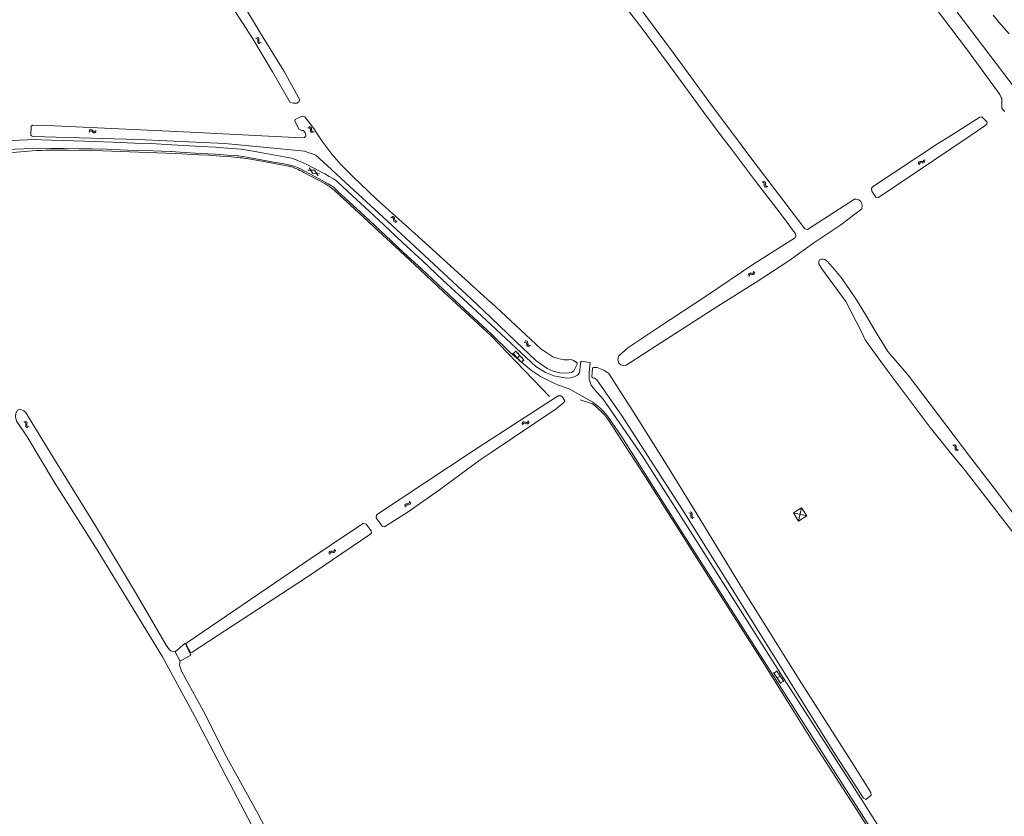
# Model space of a CAD drawing. Header units: metres. Extents: x 189705 to 199106, y 581686 to 588448.
# Tile 305 of 555: x 195834 to 196181, y 584760 to 585041. Entities that reach past the tile are written whole.
import ezdxf

# ---------------------------------------------------------------- set-up
doc = ezdxf.new("R2010")
doc.units = ezdxf.units.M
doc.layers.add('B-WA-OG-GBKN-G', color=7, linetype='Continuous', lineweight=18)

msp = doc.modelspace()

# ---------------------------------------------------------------- linework, layer by layer
at = {"layer": 'B-WA-OG-GBKN-G'}
for p, q in [((195917.03, 585034.369), (195917.43, 585034.292)), ((195917.418, 585034.68), (195917.818, 585034.606)), ((195917.43, 585034.292), (195917.709, 585034.118)), ((195917.709, 585034.118), (195917.821, 585033.812)), ((195917.816, 585033.397), (195917.804, 585032.989)), ((195917.804, 585032.989), (195917.914, 585032.679)), ((195917.821, 585033.812), (195917.816, 585033.397)), ((195917.818, 585034.606), (195918.097, 585034.435)), ((195917.914, 585032.679), (195918.2, 585032.5)), ((195918.097, 585034.435), (195918.213, 585034.116)), ((195918.202, 585033.709), (195918.193, 585033.301)), ((195918.193, 585033.301), (195918.303, 585032.991)), ((195918.2, 585032.5), (195918.602, 585032.425)), ((195918.213, 585034.116), (195918.202, 585033.709)), ((195918.303, 585032.991), (195918.587, 585032.811)), ((195918.587, 585032.811), (195918.989, 585032.736)), ((195858.324, 585001.805), (195858.628, 585002.076)), ((195858.332, 585001.308), (195858.638, 585001.577)), ((195858.628, 585002.076), (195858.934, 585002.191)), ((195858.638, 585001.577), (195858.946, 585001.69)), ((195858.934, 585002.191), (195859.257, 585002.087)), ((195858.946, 585001.69), (195859.257, 585001.591)), ((195859.257, 585002.087), (195859.572, 585001.83)), ((195859.257, 585001.591), (195859.582, 585001.333)), ((195859.572, 585001.83), (195859.889, 585001.572)), ((195859.582, 585001.333), (195859.897, 585001.074)), ((195859.889, 585001.572), (195860.201, 585001.469)), ((195859.897, 585001.074), (195860.209, 585000.97)), ((195860.201, 585001.469), (195860.517, 585001.584)), ((195860.209, 585000.97), (195860.526, 585001.087)), ((195860.517, 585001.584), (195860.823, 585001.855)), ((195860.526, 585001.087), (195860.831, 585001.358)), ((195935.479, 585002.772), (195935.886, 585002.75)), ((195935.821, 585003.132), (195936.228, 585003.113)), ((195935.886, 585002.75), (195936.186, 585002.615)), ((195936.186, 585002.615), (195936.338, 585002.327)), ((195936.228, 585003.113), (195936.527, 585002.981)), ((195936.338, 585002.327), (195936.39, 585001.915)), ((195936.39, 585001.915), (195936.433, 585001.51)), ((195936.433, 585001.51), (195936.584, 585001.217)), ((195936.527, 585002.981), (195936.685, 585002.682)), ((195936.584, 585001.217), (195936.892, 585001.079)), ((195936.685, 585002.682), (195936.73, 585002.277)), ((195936.73, 585002.277), (195936.776, 585001.871)), ((195936.776, 585001.871), (195936.927, 585001.579)), ((195936.892, 585001.079), (195937.3, 585001.059)), ((195936.927, 585001.579), (195937.234, 585001.44)), ((195937.234, 585001.44), (195937.642, 585001.419)), ((196150.616, 584990.131), (196150.7, 584990.53)), ((196150.7, 584990.53), (196150.879, 584990.804)), ((196150.879, 584990.804), (196151.2, 584990.911)), ((196151.185, 584990.408), (196151.494, 584990.512)), ((196151.2, 584990.911), (196151.606, 584990.89)), ((196151.494, 584990.512), (196151.909, 584990.496)), ((196151.606, 584990.89), (196152.014, 584990.871)), ((196151.909, 584990.496), (196152.316, 584990.474)), ((196152.014, 584990.871), (196152.327, 584990.972)), ((196152.316, 584990.474), (196152.629, 584990.575)), ((196152.327, 584990.972), (196152.514, 584991.252)), ((196152.514, 584991.252), (196152.6, 584991.652)), ((196152.629, 584990.575), (196152.815, 584990.857)), ((196152.815, 584990.857), (196152.901, 584991.256)), ((195937.822, 584987.908), (195935.459, 584987.814)), ((195935.91, 584988.671), (195937.172, 584986.67)), ((195937.822, 584987.908), (195939.084, 584985.905)), ((196150.916, 584989.736), (196151.004, 584990.134)), ((196151.004, 584990.134), (196151.185, 584990.408)), ((195939.534, 584986.762), (195937.172, 584986.67)), ((196095.517, 584983.676), (196095.918, 584983.605)), ((196095.9, 584983.992), (196096.302, 584983.923)), ((196095.918, 584983.605), (196096.199, 584983.434)), ((196096.302, 584983.923), (196096.583, 584983.756)), ((196096.583, 584983.756), (196096.703, 584983.439)), ((196096.199, 584983.434), (196096.315, 584983.129)), ((196096.316, 584982.714), (196096.309, 584982.306)), ((196096.309, 584982.306), (196096.423, 584981.998)), ((196096.315, 584983.129), (196096.316, 584982.714)), ((196096.423, 584981.998), (196096.711, 584981.823)), ((196096.698, 584983.032), (196096.694, 584982.624)), ((196096.694, 584982.624), (196096.808, 584982.315)), ((196096.703, 584983.439), (196096.698, 584983.032)), ((196096.711, 584981.823), (196097.114, 584981.753)), ((196096.808, 584982.315), (196097.095, 584982.139)), ((196097.095, 584982.139), (196097.497, 584982.069)), ((195964.715, 584971.137), (195965.122, 584971.143)), ((195965.031, 584971.52), (195965.439, 584971.528)), ((195965.122, 584971.143), (195965.43, 584971.028)), ((195965.43, 584971.028), (195965.601, 584970.751)), ((195965.439, 584971.528), (195965.746, 584971.416)), ((195965.601, 584970.751), (195965.681, 584970.344)), ((195965.681, 584970.344), (195965.751, 584969.942)), ((195965.746, 584971.416), (195965.924, 584971.128)), ((195965.751, 584969.942), (195965.921, 584969.66)), ((195965.921, 584969.66), (195966.238, 584969.543)), ((195965.924, 584971.128), (195965.996, 584970.728)), ((195965.996, 584970.728), (195966.069, 584970.326)), ((195966.069, 584970.326), (195966.239, 584970.044)), ((195966.239, 584970.044), (195966.554, 584969.926)), ((195966.554, 584969.926), (195966.963, 584969.933)), ((195966.238, 584969.543), (195966.646, 584969.55)), ((196092.56, 584951.921), (196092.646, 584952.321)), ((196090.663, 584950.799), (196090.747, 584951.198)), ((196090.747, 584951.198), (196090.925, 584951.472)), ((196090.925, 584951.472), (196091.247, 584951.58)), ((196090.963, 584950.404), (196091.05, 584950.802)), ((196091.05, 584950.802), (196091.232, 584951.076)), ((196091.232, 584951.076), (196091.541, 584951.18)), ((196091.247, 584951.58), (196091.653, 584951.559)), ((196091.541, 584951.18), (196091.955, 584951.165)), ((196091.653, 584951.559), (196092.061, 584951.539)), ((196091.955, 584951.165), (196092.363, 584951.142)), ((196092.061, 584951.539), (196092.374, 584951.641)), ((196092.363, 584951.142), (196092.676, 584951.244)), ((196092.374, 584951.641), (196092.56, 584951.921)), ((196092.676, 584951.244), (196092.861, 584951.526)), ((196092.861, 584951.526), (196092.947, 584951.926)), ((196011.656, 584927.327), (196012.063, 584927.322)), ((196011.983, 584927.701), (196012.39, 584927.698)), ((196012.063, 584927.322), (196012.368, 584927.199)), ((196012.368, 584927.199), (196012.531, 584926.917)), ((196012.39, 584927.698), (196012.695, 584927.578)), ((196012.531, 584926.917), (196012.599, 584926.508)), ((196012.599, 584926.508), (196012.659, 584926.104)), ((196012.659, 584926.104), (196012.821, 584925.818)), ((196012.695, 584927.578), (196012.864, 584927.285)), ((196012.821, 584925.818), (196013.134, 584925.692)), ((196012.864, 584927.285), (196012.925, 584926.883)), ((196012.925, 584926.883), (196012.987, 584926.479)), ((196012.987, 584926.479), (196013.15, 584926.193)), ((196013.134, 584925.692), (196013.543, 584925.688)), ((196013.15, 584926.193), (196013.461, 584926.066)), ((196013.461, 584926.066), (196013.87, 584926.062)), ((196010.852, 584920.053), (196007.726, 584923.427)), ((196007.862, 584923.281), (196008.742, 584924.096)), ((196008.288, 584922.38), (196008.508, 584922.584)), ((196011.733, 584920.868), (196008.606, 584924.243)), ((196009.289, 584921.74), (196010.17, 584922.556)), ((196009.456, 584923.326), (196009.676, 584923.53)), ((196010.882, 584921.787), (196011.102, 584921.991)), ((196009.849, 584920.694), (196010.069, 584920.898)), ((196010.716, 584920.2), (196011.597, 584921.015)), ((195835.32, 584899.172), (195835.715, 584899.072)), ((195835.715, 584899.072), (195835.983, 584898.882)), ((195835.724, 584899.46), (195836.12, 584899.363)), ((195835.983, 584898.882), (195836.077, 584898.57)), ((195836.049, 584898.156), (195836.014, 584897.75)), ((195836.014, 584897.75), (195836.106, 584897.434)), ((195836.077, 584898.57), (195836.049, 584898.156)), ((195836.106, 584897.434), (195836.382, 584897.24)), ((195836.12, 584899.363), (195836.389, 584899.176)), ((195836.382, 584897.24), (195836.779, 584897.141)), ((195836.389, 584899.176), (195836.486, 584898.852)), ((195836.453, 584898.446), (195836.42, 584898.039)), ((195836.42, 584898.039), (195836.512, 584897.723)), ((195836.486, 584898.852), (195836.453, 584898.446)), ((195836.512, 584897.723), (195836.786, 584897.528)), ((195836.786, 584897.528), (195837.183, 584897.43)), ((196010.905, 584898.563), (196011.081, 584898.93)), ((196011.081, 584898.93), (196011.32, 584899.154)), ((196011.103, 584898.108), (196011.282, 584898.474)), ((196011.282, 584898.474), (196011.523, 584898.697)), ((196011.32, 584899.154), (196011.657, 584899.183)), ((196011.523, 584898.697), (196011.848, 584898.724)), ((196011.657, 584899.183), (196012.047, 584899.066)), ((196011.848, 584898.724), (196012.247, 584898.611)), ((196012.047, 584899.066), (196012.438, 584898.95)), ((196012.247, 584898.611), (196012.638, 584898.493)), ((196012.438, 584898.95), (196012.767, 584898.975)), ((196012.638, 584898.493), (196012.966, 584898.517)), ((196012.767, 584898.975), (196013.015, 584899.202)), ((196012.966, 584898.517), (196013.213, 584898.747)), ((196013.015, 584899.202), (196013.193, 584899.57)), ((196013.213, 584898.747), (196013.391, 584899.115)), ((196162.752, 584890.873), (196163.156, 584890.816)), ((196163.124, 584891.202), (196163.528, 584891.148)), ((196163.156, 584890.816), (196163.442, 584890.655)), ((196163.442, 584890.655), (196163.569, 584890.355)), ((196163.528, 584891.148), (196163.814, 584890.99)), ((196163.569, 584890.355), (196163.585, 584889.94)), ((196163.585, 584889.94), (196163.592, 584889.533)), ((196163.814, 584890.99), (196163.946, 584890.678)), ((196163.946, 584890.678), (196163.955, 584890.271)), ((196163.955, 584890.271), (196163.966, 584889.863)), ((196163.966, 584889.863), (196164.091, 584889.559)), ((196163.592, 584889.533), (196163.717, 584889.228)), ((196163.717, 584889.228), (196164.012, 584889.064)), ((196164.012, 584889.064), (196164.417, 584889.008)), ((196164.091, 584889.559), (196164.384, 584889.393)), ((196164.384, 584889.393), (196164.789, 584889.337)), ((195969.588, 584869.499), (195969.62, 584869.905)), ((195969.62, 584869.905), (195969.762, 584870.2)), ((195969.762, 584870.2), (195970.067, 584870.348)), ((195969.937, 584869.145), (195969.972, 584869.551)), ((195969.972, 584869.551), (195970.117, 584869.846)), ((195970.067, 584870.348), (195970.472, 584870.379)), ((195970.117, 584869.846), (195970.41, 584869.989)), ((195970.41, 584869.989), (195970.823, 584870.028)), ((195970.472, 584870.379), (195970.879, 584870.412)), ((195970.823, 584870.028), (195971.23, 584870.058)), ((195970.879, 584870.412), (195971.176, 584870.554)), ((195971.176, 584870.554), (195971.326, 584870.855)), ((195971.23, 584870.058), (195971.527, 584870.199)), ((195971.326, 584870.855), (195971.359, 584871.263)), ((195971.527, 584870.199), (195971.675, 584870.502)), ((195971.675, 584870.502), (195971.708, 584870.91)), ((196069.722, 584867.188), (196070.116, 584867.084)), ((196070.116, 584867.084), (196070.382, 584866.892)), ((196070.129, 584867.472), (196070.524, 584867.371)), ((196070.382, 584866.892), (196070.473, 584866.578)), ((196070.44, 584866.165), (196070.401, 584865.759)), ((196070.401, 584865.759), (196070.49, 584865.442)), ((196070.473, 584866.578), (196070.44, 584866.165)), ((196070.524, 584867.371), (196070.791, 584867.181)), ((196070.791, 584867.181), (196070.885, 584866.856)), ((196070.847, 584866.451), (196070.81, 584866.044)), ((196070.81, 584866.044), (196070.899, 584865.727)), ((196070.885, 584866.856), (196070.847, 584866.451)), ((196070.899, 584865.727), (196071.171, 584865.529)), ((196071.171, 584865.529), (196071.566, 584865.426)), ((196109.462, 584868.958), (196106.59, 584867.137)), ((196111.284, 584866.086), (196106.59, 584867.137)), ((196106.59, 584867.137), (196108.411, 584864.265)), ((196108.411, 584864.265), (196109.462, 584868.958)), ((196108.411, 584864.265), (196111.284, 584866.086)), ((196111.284, 584866.086), (196109.462, 584868.958)), ((196070.49, 584865.442), (196070.763, 584865.245)), ((196070.763, 584865.245), (196071.159, 584865.142)), ((196108.411, 584864.265), (196108.411, 584864.265)), ((195942.899, 584852.878), (195942.99, 584853.275)), ((195942.99, 584853.275), (195943.174, 584853.546)), ((195943.174, 584853.546), (195943.497, 584853.648)), ((195943.193, 584852.478), (195943.287, 584852.874)), ((195943.287, 584852.874), (195943.473, 584853.144)), ((195943.473, 584853.144), (195943.784, 584853.243)), ((195943.497, 584853.648), (195943.903, 584853.62)), ((195943.784, 584853.243), (195944.198, 584853.22)), ((195943.903, 584853.62), (195944.31, 584853.593)), ((195944.198, 584853.22), (195944.605, 584853.19)), ((195944.31, 584853.593), (195944.625, 584853.689)), ((195944.605, 584853.19), (195944.92, 584853.287)), ((195944.625, 584853.689), (195944.817, 584853.965)), ((195944.817, 584853.965), (195944.91, 584854.364)), ((195944.92, 584853.287), (195945.11, 584853.565)), ((195945.11, 584853.565), (195945.203, 584853.963)), ((196102.181, 584807.065), (196099.599, 584810.872)), ((196099.711, 584810.707), (196100.705, 584811.38)), ((196103.175, 584807.739), (196100.592, 584811.546)), ((196101.294, 584810.511), (196101.542, 584810.68)), ((196099.996, 584809.752), (196100.245, 584809.92)), ((196100.89, 584808.969), (196101.883, 584809.642)), ((196101.287, 584807.85), (196101.535, 584808.019)), ((196102.069, 584807.231), (196103.062, 584807.905)), ((196102.472, 584808.775), (196102.72, 584808.944))]:
    msp.add_line(p, q, dxfattribs=at)
at = {"layer": 'B-WA-OG-GBKN-G', "flags": 128}
for points in [[(196000, 585109.789), (196004.239, 585103.625), (196008.066, 585098.3), (196015.664, 585087.795), (196021.29, 585079.521), (196027.655, 585070.569), (196035.658, 585060.244), (196044.763, 585048.809), (196053.219, 585037.767), (196063.853, 585023.501), (196075.017, 585008.153), (196081.115, 585000)], [(196085.771, 585000), (196078.952, 585009.04), (196065.013, 585028.159), (196051.021, 585046.928), (196041.217, 585059.823)], [(195908.782, 585045.432), (195916.083, 585034.107), (195922.926, 585022.524), (195929.267, 585011.736), (195930.319, 585011.524), (195931.594, 585011.518), (195932.181, 585011.854), (195932.627, 585012.632), (195927.155, 585022.57), (195918.719, 585036.086), (195912.146, 585047.108)], [(196181.11, 585008.477), (196180.045, 585009.613), (196179.998, 585009.825), (196180.013, 585012.618), (196179.984, 585013.145), (196179.752, 585013.524), (196179.279, 585014.476), (196174.974, 585020.494), (196167.2, 585031.109), (196157.63, 585043.813)], [(196164.287, 585043.547), (196186.922, 585013.718)], [(196176.936, 585042.488), (196178.992, 585040.047), (196182.57, 585035.85)], [(195934.691, 585000), (195934.671, 585000.954), (195933.95, 585001.798), (195933.27, 585001.86), (195932.425, 585002.211), (195930.798, 585005.116), (195930.983, 585005.755), (195933.477, 585006.928), (195934.362, 585006.702), (195937.555, 585002.56), (195939.177, 585000)], [(196161.916, 585000), (196172.23, 585006.485), (196173.034, 585006.656)], [(196173.034, 585006.656), (196174.909, 585004.78), (196174.69, 585004.025), (196174.081, 585003.513), (196168.875, 585000)], [(195838.064, 585000), (195837.797, 585000.145), (195837.942, 585003.421), (195838.539, 585003.771), (195846.101, 585003.543), (195894.104, 585001.269), (195919.22, 585000)], [(195831.244, 584998.292), (195839.095, 584998.652), (195841.509, 584998.603), (195845.092, 584998.427), (195856.679, 584998.077), (195866.69, 584997.701), (195874.44, 584997.426), (195880.107, 584997.251), (195887.552, 584996.823), (195897.792, 584996.218), (195902.9, 584995.967), (195907.067, 584995.664), (195910.244, 584995.412), (195911.971, 584995.209), (195914.081, 584994.931), (195916.164, 584994.576), (195919.29, 584993.994), (195929.684, 584992.068), (195931.311, 584991.459), (195933.013, 584990.825), (195935.047, 584989.835), (195937.589, 584988.54), (195939.978, 584987.296), (195941.376, 584986.535), (195942.952, 584985.646), (195944.426, 584984.809), (195944.884, 584984.555), (195945.214, 584984.301), (195945.494, 584984.098), (195946.282, 584983.463), (195947.554, 584982.218), (195951.139, 584978.815), (195955.41, 584974.905), (195962.199, 584968.556), (195968.683, 584962.486), (195975.827, 584955.909), (195982.921, 584949.23), (195990.218, 584942.526), (196000, 584933.42)], [(196000, 584935.871), (195993.115, 584942.443), (195965.075, 584968.52), (195947.194, 584984.881), (195943.631, 584988.24), (195938.275, 584993.103), (195937.307, 584993.495), (195935.926, 584993.969), (195934.216, 584994.567), (195931.93, 584994.835), (195906.135, 584997.311), (195875.479, 584998.717), (195838.518, 584999.753), (195838.064, 585000)], [(195919.22, 585000), (195933.372, 584999.285), (195934.299, 584999.347), (195934.691, 584999.985), (195934.691, 585000)], [(195939.177, 585000), (195940.336, 584998.171), (195943.879, 584993.515), (195947.154, 584989.703), (195951.336, 584985.684), (195959.493, 584977.772), (195975.519, 584963.389), (195999.951, 584941.299), (196000, 584941.253)], [(196081.115, 585000), (196084.34, 584995.689), (196093.185, 584983.955), (196102.769, 584971.607), (196107.308, 584965.473), (196107.462, 584964.639), (196107.199, 584964.067), (196106.978, 584963.912), (196092.313, 584954.66), (196075.963, 584943.642), (196059.104, 584932.535), (196048.248, 584925.329), (196044.892, 584922.318), (196044.706, 584921.068), (196045.067, 584919.908), (196045.782, 584919.294), (196046.588, 584919.031), (196047.617, 584919.171), (196061.539, 584928.126), (196079.975, 584939.971), (196093.439, 584948.458), (196105.012, 584955.87), (196113.757, 584962.237), (196123.295, 584968.64), (196130.683, 584974.216), (196130.79, 584975.375), (196130.714, 584976.104), (196130.352, 584976.874), (196129.599, 584977.397), (196128.714, 584977.699), (196128.102, 584977.688), (196120.821, 584972.997), (196111.532, 584966.984), (196110.634, 584967.208), (196103.138, 584976.958), (196091.259, 584992.725), (196085.771, 585000)], [(196168.875, 585000), (196136.615, 584978.231), (196135.567, 584978.304), (196134.179, 584980.521), (196134.057, 584981.374), (196134.471, 584981.983), (196157.395, 584997.157), (196161.916, 585000)], [(195810.411, 584994.343), (195822.633, 584994.857), (195832.11, 584995.269), (195838.793, 584995.527), (195840.47, 584995.604), (195844.688, 584995.53), (195849.541, 584995.507), (195854.75, 584995.433), (195859.4, 584995.436), (195864.609, 584995.235)], [(195816.383, 584993.634), (195828.706, 584993.819), (195839.708, 584994.739), (195841.41, 584994.816), (195843.265, 584994.919), (195850.837, 584994.872), (195859.197, 584994.75), (195863.237, 584994.701), (195872.588, 584994.375), (195882.269, 584993.974)], [(195864.609, 584995.235), (195871.927, 584994.934), (195878.152, 584994.76), (195883.819, 584994.508), (195887.351, 584994.409), (195886.995, 584994.459), (195892.204, 584994.132), (195897.489, 584993.779), (195902.876, 584993.451), (195907.069, 584993.174), (195910.576, 584992.973), (195910.957, 584992.871), (195912.481, 584992.694), (195917.132, 584991.909), (195922.672, 584990.819), (195926.941, 584990.084), (195928.873, 584989.704), (195929.05, 584989.654), (195929.66, 584989.527), (195930.143, 584989.4), (195930.575, 584989.273), (195931.261, 584989.045), (195931.744, 584988.842), (195932.075, 584988.664), (195932.863, 584988.334), (195937.616, 584985.77), (195942.649, 584983.004), (195943.208, 584982.699), (195943.742, 584982.318), (195944.225, 584982.064), (195944.784, 584981.607), (195945.242, 584981.175), (195946.056, 584980.388), (195948.598, 584977.976), (195953.963, 584973.024), (195960.777, 584966.675), (195969.015, 584958.98), (195975.601, 584952.987), (195983.229, 584945.8), (195990.806, 584938.766), (196000, 584930.23)], [(195882.269, 584993.974), (195888.774, 584993.698), (195896.981, 584993.296), (195900.539, 584993.094), (195903.156, 584992.969), (195904.63, 584992.842), (195908.492, 584992.565), (195911.592, 584992.236), (195912.253, 584992.186), (195912.888, 584992.11), (195913.879, 584991.983), (195915.201, 584991.73), (195921.249, 584990.691), (195928.517, 584989.323), (195928.924, 584989.247), (195929.686, 584988.993), (195930.144, 584988.917), (195930.576, 584988.765), (195930.525, 584988.74), (195931.16, 584988.486), (195931.592, 584988.308), (195931.999, 584988.156), (195932.634, 584987.801), (195933.27, 584987.496), (195934.007, 584987.09), (195941.379, 584983.155), (195941.76, 584982.952), (195942.192, 584982.648), (195942.522, 584982.444), (195942.904, 584982.216), (195943.361, 584981.937), (195943.819, 584981.581), (195944.099, 584981.454), (195943.946, 584981.505), (195945.116, 584980.489), (195953.379, 584972.845), (195960.346, 584966.395), (195967.694, 584959.564), (195974.991, 584952.758), (195983.382, 584944.936), (196000, 584929.555)], [(196186.58, 584863.494), (196178.503, 584874.266), (196169.112, 584886.519), (196157.323, 584902.014), (196147.024, 584915.62), (196139.9, 584924.023), (196135.463, 584931.038), (196132.339, 584936.419), (196128.759, 584942.133), (196126.339, 584945.883), (196123.437, 584950.017), (196121.038, 584952.928), (196118.561, 584955.662), (196117.701, 584956.378), (196117.016, 584956.56), (196116.381, 584956.563), (196115.744, 584956.262), (196115.538, 584955.653), (196115.585, 584954.864), (196116.618, 584953.054), (196125.047, 584941.543)], [(196000, 584941.253), (196017.501, 584924.937), (196021.807, 584922.114), (196023.558, 584921.475), (196025.639, 584921.083)], [(196266.469, 584746.373), (196254.812, 584762.782), (196240.482, 584783.477), (196236.901, 584788.861), (196221.28, 584810.58), (196202.88, 584835.161), (196193.466, 584848.127), (196183.392, 584860.969), (196167.083, 584882.081), (196161.501, 584888.823), (196154.708, 584897.173), (196145.975, 584908.991), (196139.588, 584917.389), (196133.582, 584925.633), (196131.892, 584928.108), (196130.508, 584930.861), (196125.047, 584941.543)], [(196030.35, 584919.979), (196030.367, 584919.485), (196029.157, 584917.118), (196028.357, 584916.625), (196026.637, 584916.404), (196024.305, 584916.489), (196021.87, 584917.085), (196019.844, 584918.022), (196015.809, 584920.866), (196008.744, 584927.525), (196000, 584935.871)], [(196000, 584933.42), (196015.736, 584918.737), (196019.214, 584916.557), (196022.16, 584915.408), (196024.041, 584915.025), (196026.554, 584914.609), (196027.968, 584914.692), (196029.283, 584915.075), (196030.515, 584915.707), (196031.131, 584916.423), (196031.614, 584920.567), (196034.959, 584920.084), (196034.543, 584916.439), (196034.626, 584914.292), (196035.275, 584912.178), (196036.49, 584910.564), (196039.552, 584907.168), (196053.409, 584887.173)], [(196046.073, 584893.899), (196041.398, 584900.709), (196039.868, 584902.576), (196038.238, 584904.307), (196035.834, 584906.174), (196027.529, 584910.781), (196023.411, 584912.244), (196020.67, 584913.505), (196017.46, 584915.169), (196014.249, 584917.237), (196006.919, 584923.525), (196000, 584930.23)], [(196000, 584929.555), (196020.558, 584908.121)], [(196025.639, 584921.083), (196027.349, 584921.021), (196028.235, 584921.165), (196029.073, 584920.779), (196030.35, 584919.979)], [(196134.012, 584767.717), (196132.1, 584766.109), (196131.281, 584766.625), (196120.572, 584783.222), (196102.429, 584812.473), (196084.651, 584840.874), (196067.723, 584867.819), (196046.183, 584901.197), (196037.324, 584914.062), (196036.488, 584914.57), (196035.89, 584914.725), (196035.47, 584915.012), (196035.758, 584918.131), (196036.134, 584918.33), (196037.395, 584918.352), (196039.717, 584917.445), (196041.464, 584916.184), (196043.964, 584912.313), (196050.068, 584902.801), (196061.214, 584885.105), (196073.555, 584865.064), (196089.037, 584839.848), (196108.543, 584808.437), (196128.603, 584777.093), (196133.799, 584768.597), (196134.012, 584767.717)], [(196000, 584893.115), (196023.688, 584908.41), (196024.628, 584908.377), (196025.243, 584907.956), (196026.053, 584906.628), (196025.697, 584906.012), (196023.008, 584903.842), (196000, 584888.405)], [(196150.825, 584727.775), (196129.848, 584760.97), (196113.231, 584786.838), (196095.509, 584815.026), (196077.558, 584843.214), (196053.582, 584881.045), (196041.428, 584899.847), (196040.039, 584901.635), (196036.853, 584904.779), (196035.79, 584905.598), (196031.402, 584906.995)], [(195923.032, 584743.107), (195909.227, 584769.363), (195895.501, 584795.607), (195884.236, 584816.379), (195874.121, 584833.037), (195861.231, 584854.137), (195846.098, 584877.823), (195836.416, 584894.112), (195832.765, 584899.497), (195832.428, 584900.999), (195832.479, 584902.246), (195833.16, 584903.331), (195833.917, 584903.637), (195835.402, 584903.046), (195835.904, 584902.586), (195844.68, 584888.442), (195860.616, 584862.566), (195875.072, 584838.505), (195885.468, 584820.496), (195886.652, 584818.887), (195887.177, 584818.519), (195887.805, 584818.264), (195888.709, 584818.18)], [(196147, 584725.362), (196151.535, 584728.223), (196133.283, 584756.909), (196114.121, 584786.833), (196090.447, 584824.078), (196066.747, 584861.221), (196046.073, 584893.899)], [(195962.425, 584862.251), (195961.68, 584862.413), (195959.574, 584865.426), (195959.672, 584866.495), (195993.689, 584889.04), (196000, 584893.115)], [(196000, 584888.405), (195996.215, 584885.865), (195981.831, 584875.305), (195970.816, 584867.466), (195962.425, 584862.251)], [(196053.409, 584887.173), (196075.771, 584851.918), (196103.076, 584808.959), (196130.459, 584766.432), (196153.651, 584729.558)], [(195892.796, 584821.302), (195892.612, 584820.792), (195894.141, 584817.958), (195894.692, 584818.019), (195935.004, 584844.339), (195957.312, 584859.467), (195957.822, 584860.099), (195957.72, 584860.812), (195955.987, 584863.198), (195954.947, 584863.382), (195952.888, 584862.097), (195934.76, 584849.845), (195892.796, 584821.302)], [(195888.709, 584818.18), (195892.157, 584821.199)], [(195894.2, 584817.068), (195892.157, 584821.199)], [(195888.709, 584818.18), (195890.412, 584814.91)], [(195894.2, 584817.068), (195890.412, 584814.91)], [(195890.412, 584814.91), (195890.234, 584813.479), (195890.935, 584811.37), (195898.635, 584797.322), (195906.931, 584780.948), (195917.857, 584761.219), (195929.822, 584738.279)]]:
    msp.add_lwpolyline(points, dxfattribs=at)

doc.saveas('drawing.dxf')
